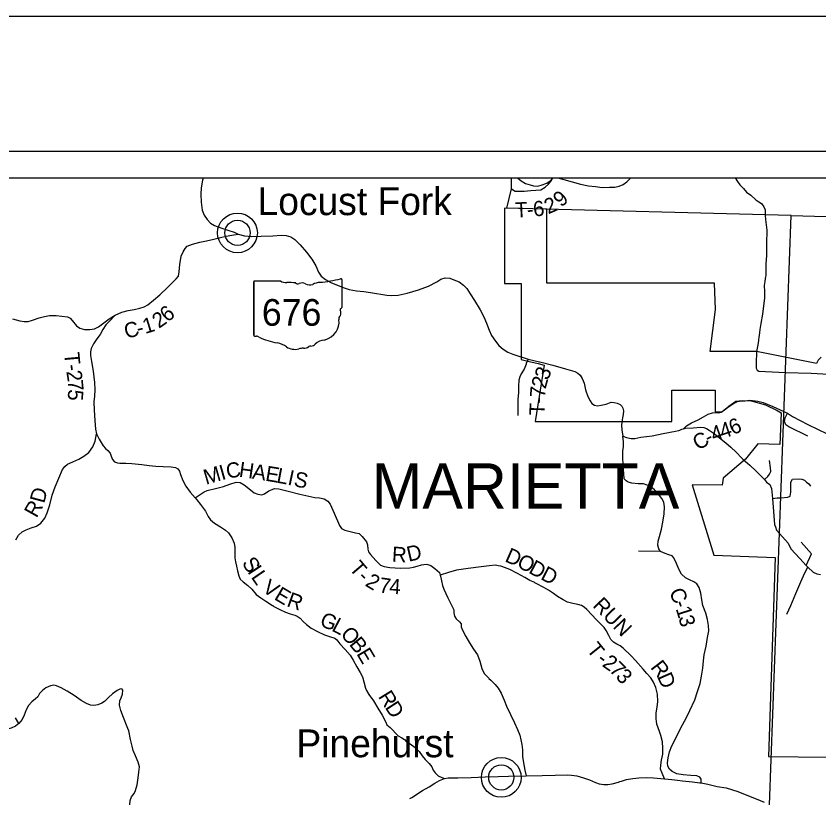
# Model space of a CAD drawing. Extents: x -84548 to 2262448, y -162180 to 525962.
# Drawn here: x 26368 to 42243, y 98053 to 113520 of the extents above; entities that cross this region are included whole.
import ezdxf

# ---------------------------------------------------------------- set-up
doc = ezdxf.new("R2010")
doc.units = 0
for name, color, linetype in [('GM_P_US_Location', 7, 'Continuous'), ('GM_X_Adjacent_County', 7, 'Continuous'), ('GM_X_Adjacent_County_Text', 7, 'Continuous'), ('GM_X_County', 7, 'Continuous'), ('GM_X_County_Road', 7, 'Continuous'), ('GM_X_Hydro', 7, 'Continuous'), ('GM_X_Major_Lake_Text', 7, 'Continuous'), ('GM_X_Major_River', 7, 'Continuous'), ('GM_X_Minor_Lake', 7, 'Continuous'), ('GM_X_Minor_River_Text', 7, 'Continuous'), ('GM_X_Rail_Line', 7, 'Continuous'), ('GM_X_Township_Road', 7, 'Continuous'), ('GM_X_Township_Road_Text', 7, 'Continuous'), ('GM_X_Township_ROW', 7, 'Continuous'), ('GM_X_Township_Subdivision_Text', 7, 'Continuous'), ('GM_X_US_Location', 7, 'Continuous')]:
    doc.layers.add(name, color=color, linetype=linetype)

msp = doc.modelspace()

# ---------------------------------------------------------------- linework, layer by layer
at = {"layer": 'GM_X_Adjacent_County'}
msp.add_lwpolyline([(7920, 113520), (176880, 113520), (176880, 2640), (7920, 2640)], close=True, dxfattribs=at)
at = {"layer": 'GM_X_County'}
for p, q in [((10619, 110849), (47579, 110849)), ((11147, 110321), (45035, 110321))]:
    msp.add_line(p, q, dxfattribs=at)
at = {"layer": 'GM_X_Hydro'}
for p, q in [((36162, 110099), (36167, 110321)), ((36074, 109722), (36162, 110099)), ((41693, 109574), (36074, 109722)), ((41265, 97920), (41693, 109574)), ((41693, 109574), (45060, 109485))]:
    msp.add_line(p, q, dxfattribs=at)
at = {"layer": 'GM_X_Major_Lake_Text'}
for points in [[(30068, 110321), (30056, 110272), (30031, 110122), (30025, 109996), (30030, 109836), (30051, 109683), (30088, 109580), (30145, 109494), (30214, 109424), (30294, 109379), (30416, 109330), (30557, 109287), (30681, 109242), (30763, 109205), (30886, 109172), (31032, 109159), (31214, 109165), (31446, 109173), (31612, 109186), (31712, 109179), (31802, 109154), (31882, 109098), (31989, 108997), (32110, 108850), (32216, 108713), (32295, 108579), (32350, 108457), (32403, 108376), (32489, 108306), (32594, 108247), (32835, 108149), (32957, 108114), (33101, 108085), (33243, 108070), (33375, 108050), (33702, 107998), (33794, 107991), (33922, 108002), (34099, 108038), (34327, 108104), (34520, 108176), (34685, 108261), (34765, 108318), (34851, 108339), (34943, 108334), (35025, 108304), (35129, 108261), (35214, 108198), (35280, 108128), (35349, 108027), (35435, 107893), (35546, 107707), (35615, 107570), (35668, 107448), (35725, 107308), (35772, 107204), (35845, 107089), (35917, 107005), (36000, 106931), (36092, 106872), (36191, 106831), (36290, 106798), (36309, 106792), (36393, 106766)], [(36393, 106766), (36496, 106735), (36716, 106681), (36750, 106672)], [(36750, 106672), (36751, 106671), (36981, 106611), (37232, 106544), (37418, 106488), (37477, 106458), (37523, 106416), (37562, 106349), (37598, 106261), (37629, 106123), (37675, 105995), (37717, 105909), (37754, 105855), (37806, 105824), (37862, 105812), (37936, 105821), (38036, 105845), (38138, 105880), (38196, 105875), (38254, 105863), (38310, 105835), (38349, 105800), (38369, 105764), (38379, 105712), (38372, 105638), (38360, 105575), (38360, 105572)], [(38360, 105572), (38353, 105533), (38341, 105431), (38344, 105333), (38365, 105209), (38435, 105181), (38528, 105166), (38602, 105165), (38724, 105188), (38944, 105217), (39165, 105261), (39409, 105307), (39468, 105322)], [(39468, 105322), (39475, 105324), (39494, 105331), (39535, 105348), (39564, 105356), (39607, 105367), (39755, 105374), (39911, 105387), (39965, 105381), (40017, 105362), (40072, 105328), (40154, 105273), (40247, 105201), (40402, 105076), (40501, 104993), (40605, 104894), (40719, 104777)], [(40719, 104777), (40728, 104768), (40739, 104756), (40874, 104637), (40993, 104522), (41142, 104379), (41164, 104354), (41208, 104303), (41274, 104255), (41305, 104175), (41328, 103979), (41350, 103633), (41363, 103461), (41383, 103415), (41406, 103349), (41462, 103281), (41633, 103093), (41685, 102979), (41867, 102790), (41992, 102654), (42022, 102621), (42131, 102522), (42200, 102484), (42274, 102475)], [(34151, 98041), (34152, 98041), (34193, 98065), (34404, 98198), (34535, 98275), (34649, 98346), (34744, 98399), (34838, 98436), (34912, 98448), (34941, 98449)], [(34941, 98449), (34943, 98449), (35100, 98450), (35370, 98458), (35642, 98468), (35901, 98476), (36103, 98484), (36457, 98490), (36769, 98499), (37025, 98505), (37267, 98511), (37353, 98507), (37456, 98490), (37590, 98453), (37704, 98414), (37825, 98359), (37901, 98333), (37987, 98318), (38071, 98321), (38155, 98333), (38281, 98368), (38306, 98376)], [(38306, 98376), (38338, 98386), (38437, 98416), (38563, 98441), (38679, 98451), (38841, 98455), (38971, 98448), (39119, 98437), (39187, 98430), (39334, 98416), (39394, 98410)], [(39394, 98410), (39449, 98404), (39548, 98394), (39742, 98375), (39885, 98355), (39912, 98350), (40045, 98328), (40231, 98281), (40412, 98254), (40638, 98179), (41078, 98005), (41159, 97968)]]:
    msp.add_lwpolyline(points, dxfattribs=at)
at = {"layer": 'GM_X_Major_River'}
for centre, radius in [((30746, 109231), 393), ((30746, 109231), 249), ((35962, 98459), 393), ((35962, 98459), 249)]:
    msp.add_circle(centre, radius, dxfattribs=at)
at = {"layer": 'GM_X_Minor_Lake'}
for points in [[(36162, 110099), (36238, 110054), (36321, 110053), (36416, 110057), (36548, 110068), (36744, 110083), (36831, 110137), (36897, 110193), (36958, 110266), (36982, 110321)], [(36284, 110321), (36357, 110262), (36441, 110210), (36535, 110183), (36597, 110164), (36675, 110156), (36754, 110175), (36861, 110214), (36926, 110260), (36981, 110321)], [(37082, 110321), (37202, 110287), (37361, 110238), (37528, 110192), (37684, 110163), (37825, 110146), (37957, 110131), (38105, 110132), (38209, 110132), (38295, 110152), (38370, 110188), (38445, 110241), (38523, 110321)], [(40589, 110321), (40632, 110246), (40681, 110181), (40749, 110106), (40813, 110039), (40896, 109975), (40996, 109885), (41053, 109844), (41106, 109809), (41156, 109747), (41180, 109685), (41179, 109588), (41181, 109573)], [(41181, 109573), (41187, 109494), (41211, 109282), (41213, 109196), (41209, 109104), (41207, 109011), (41206, 108962), (41204, 108781), (41195, 108619), (41195, 108515), (41195, 108441), (41194, 108387), (41189, 108362)], [(41189, 108362), (41181, 108330), (41171, 108270), (41162, 108192), (41165, 108069), (41170, 107941), (41149, 107787), (41126, 107626), (41095, 107437), (41077, 107317)], [(41077, 107317), (41068, 107256), (41053, 107160)], [(41053, 107160), (41047, 107121), (41045, 107099), (41039, 107056)], [(36496, 106735), (36457, 106645), (36452, 106634)], [(36452, 106634), (36412, 106538), (36358, 106445), (36327, 106384), (36312, 106320), (36305, 106201), (36301, 106075), (36292, 105937), (36290, 105768), (36291, 105618)], [(26362, 103160), (26416, 103252), (26486, 103315), (26571, 103359), (26665, 103394), (26771, 103430), (26856, 103487), (26934, 103585), (26981, 103694), (27036, 103852), (27085, 104041), (27141, 104207), (27216, 104378), (27285, 104548), (27330, 104609), (27388, 104655), (27490, 104700), (27611, 104754), (27709, 104811), (27807, 104887), (27884, 104996), (27935, 105112), (27959, 105259)], [(31431, 104154), (31478, 104173), (31564, 104169), (31724, 104130), (31978, 104065), (32273, 103994), (32371, 103990), (32461, 103967), (32531, 103927), (32579, 103867), (32658, 103689), (32763, 103441), (32803, 103385), (32868, 103349), (32950, 103328), (33082, 103298), (33152, 103281), (33214, 103225), (33297, 103121), (33319, 103059), (33327, 102975), (33338, 102921), (33378, 102867), (33482, 102753), (33577, 102655), (33649, 102630), (33761, 102612), (33969, 102601), (34151, 102602), (34227, 102616), (34302, 102641), (34384, 102667), (34476, 102680), (34512, 102669), (34513, 102669)], [(29942, 103948), (30013, 103860), (30115, 103728), (30168, 103622), (30212, 103554), (30290, 103486), (30409, 103417), (30509, 103349), (30569, 103295), (30636, 103199), (30678, 103093), (30697, 103009), (30695, 102901), (30696, 102801), (30704, 102723), (30729, 102635), (30749, 102545), (30772, 102448), (30802, 102384), (30856, 102331), (30950, 102253), (31027, 102181), (31113, 102079), (31206, 102010), (31308, 101946), (31442, 101859), (31443, 101859)], [(34513, 102669), (34568, 102652), (34651, 102592), (34739, 102516), (34754, 102462), (34759, 102442), (34798, 102258), (34827, 102186), (34905, 102014), (35023, 101772), (35027, 101718), (35037, 101650), (35068, 101594), (35136, 101539), (35172, 101497), (35172, 101439), (35195, 101371), (35261, 101249), (35334, 101123), (35416, 100993), (35489, 100881), (35536, 100759), (35580, 100613), (35621, 100513), (35719, 100420), (35719, 100419)], [(36624, 102311), (36623, 102312), (36530, 102356), (36427, 102412), (36282, 102492), (36134, 102570), (35970, 102632), (35955, 102635), (35955, 102635)], [(39187, 98430), (39144, 98543), (39110, 98625), (39114, 98701), (39132, 98799), (39156, 98922), (39159, 99036), (39148, 99164), (39120, 99286), (39090, 99369), (39037, 99512), (39023, 99618), (39026, 99735), (39044, 99847), (39057, 99962), (39050, 100104), (39021, 100239), (38973, 100342), (38919, 100431), (38843, 100518), (38771, 100603), (38615, 100772), (38533, 100864), (38372, 101013), (38311, 101060), (38244, 101096), (38179, 101137), (38130, 101190), (38088, 101269), (38038, 101364), (37995, 101425), (37927, 101500), (37841, 101580), (37759, 101667), (37655, 101779), (37600, 101828), (37551, 101857), (37473, 101877), (37378, 101899), (37272, 101927), (37183, 101969), (37075, 102035), (36994, 102099), (36894, 102163), (36803, 102219), (36655, 102296), (36624, 102311)], [(31443, 101859), (31468, 101843), (31581, 101779), (31693, 101731), (31785, 101696), (31879, 101668), (31929, 101648), (31983, 101610), (32042, 101545), (32108, 101485), (32206, 101413), (32328, 101346), (32465, 101280), (32569, 101246), (32671, 101215), (32713, 101181), (32769, 101105), (32876, 100987), (32974, 100876), (33035, 100778), (33104, 100644), (33172, 100536), (33215, 100450), (33245, 100350), (33278, 100226), (33300, 100176), (33346, 100100), (33435, 99974), (33524, 99828), (33604, 99692), (33677, 99555), (33701, 99499), (33766, 99449), (33814, 99403), (33876, 99329), (33924, 99283), (33994, 99245), (34049, 99210), (34091, 99166), (34159, 99122), (34257, 99052), (34338, 98975), (34400, 98889), (34460, 98817), (34537, 98733), (34591, 98667), (34615, 98603), (34656, 98547), (34712, 98493), (34790, 98457)], [(35719, 100419), (35756, 100384), (35840, 100300), (35902, 100225), (35958, 100128), (36017, 99989), (36068, 99872), (36145, 99701), (36225, 99541), (36284, 99408), (36326, 99297), (36352, 99203), (36372, 99109), (36380, 99007), (36385, 98871), (36402, 98751), (36429, 98606), (36457, 98490)], [(28577, 99428), (28577, 99428), (28564, 99461), (28490, 99645), (28441, 99785), (28414, 99891), (28418, 99972), (28448, 100036), (28471, 100106), (28477, 100186), (28457, 100210), (28423, 100208), (28367, 100176), (28277, 100111), (28198, 100037), (28116, 99958), (28062, 99926), (27987, 99896), (27903, 99879), (27837, 99889), (27759, 99923), (27658, 99984), (27518, 100078), (27379, 100163), (27263, 100231), (27165, 100274), (27113, 100286), (27047, 100274), (26959, 100233), (26890, 100181), (26830, 100119), (26796, 100052), (26755, 100014), (26681, 99954), (26617, 99883), (26570, 99795), (26530, 99693), (26487, 99604), (26425, 99528)], [(26425, 99528), (26355, 99636)], [(26425, 99528), (26354, 99473), (26274, 99435), (26172, 99405), (26060, 99388), (25906, 99373), (25785, 99361), (25641, 99344), (25521, 99353), (25423, 99387), (25301, 99413), (25187, 99418), (25087, 99404), (24995, 99363), (24875, 99299), (24726, 99220), (24612, 99185), (24504, 99165), (24400, 99160), (24293, 99158), (24193, 99161)], [(28924, 97597), (28816, 97641), (28746, 97673), (28718, 97721), (28695, 97781), (28667, 97817), (28629, 97861), (28615, 97917), (28622, 98001), (28652, 98073), (28703, 98140), (28731, 98198), (28762, 98310), (28784, 98453), (28797, 98565), (28806, 98669), (28780, 98761), (28729, 98887), (28683, 98991), (28662, 99079), (28632, 99207), (28595, 99381), (28577, 99428)], [(34790, 98457), (34838, 98436)]]:
    msp.add_lwpolyline(points, dxfattribs=at)
at = {"layer": 'GM_X_Minor_River_Text'}
for points in [[(26298, 107531), (26440, 107494), (26530, 107480), (26606, 107481), (26694, 107501), (26826, 107550), (26930, 107580), (27031, 107599), (27163, 107599), (27385, 107572), (27441, 107547), (27480, 107499), (27562, 107391), (27628, 107345), (27722, 107319), (27824, 107322), (27916, 107330), (28000, 107371), (28103, 107449), (28209, 107530), (28327, 107601), (28462, 107661), (28586, 107698), (28704, 107718), (28816, 107739), (28899, 107767), (28973, 107810), (29089, 107899), (29210, 108005), (29367, 108158), (29534, 108321), (29578, 108374), (29594, 108462), (29609, 108608), (29634, 108771), (29670, 108855), (29713, 108921), (29753, 108969), (29855, 109006), (30002, 109049), (30134, 109075), (30282, 109104), (30408, 109137), (30525, 109165), (30633, 109188), (30763, 109205)], [(39564, 105356), (39625, 105412), (39724, 105475), (39855, 105534), (39960, 105590), (40053, 105644), (40136, 105674), (40198, 105677), (40264, 105674), (40310, 105687), (40369, 105723), (40444, 105780), (40554, 105859), (40631, 105895), (40709, 105910), (40783, 105908), (40869, 105921), (40930, 105916), (41035, 105901), (41141, 105874), (41330, 105796), (41551, 105699), (41577, 105687)], [(38376, 105004), (38377, 105021), (38378, 105099), (38365, 105209)], [(39914, 98401), (39915, 98423), (39888, 98461), (39829, 98488), (39709, 98495), (39559, 98510), (39434, 98533), (39341, 98575), (39288, 98624), (39257, 98682), (39248, 98748), (39259, 98846), (39289, 98963), (39336, 99086), (39417, 99252), (39513, 99438), (39617, 99631), (39691, 99783), (39789, 99997), (39845, 100161), (39896, 100314), (39923, 100459), (39945, 100618), (39958, 100766), (39975, 100887), (40014, 101056), (40042, 101227), (40067, 101361), (40061, 101463), (40042, 101581), (40004, 101707), (39948, 101862), (39926, 101969), (39905, 102105), (39873, 102215), (39829, 102286), (39772, 102325), (39687, 102365), (39606, 102409), (39529, 102482), (39475, 102579), (39426, 102694), (39372, 102803), (39339, 102840), (39276, 102865), (39202, 102891), (39113, 102928), (39076, 102979), (39056, 103051), (39066, 103131), (39090, 103226), (39129, 103373), (39154, 103511), (39183, 103672), (39190, 103813), (39178, 103903), (39140, 103978), (39074, 104063), (38992, 104149), (38911, 104211), (38850, 104242), (38774, 104265), (38672, 104268), (38541, 104280), (38471, 104298), (38430, 104325), (38395, 104367), (38385, 104463), (38370, 104627), (38364, 104803), (38367, 104915), (38376, 105004)], [(39912, 98350), (39914, 98401)]]:
    msp.add_lwpolyline(points, dxfattribs=at)
at = {"layer": 'GM_X_Rail_Line'}
for p, q in [((31085, 108280), (31595, 108280)), ((32808, 108307), (32808, 107754)), ((31068, 108262), (31068, 107206)), ((31068, 107206), (31068, 108262)), ((31068, 107206), (31068, 108262)), ((32808, 107754), (32808, 107754))]:
    msp.add_line(p, q, dxfattribs=at)
for centre, major_axis, start_param, end_param in [((31088, 108264), (20.2, 0), 1.712693, 3.28349), ((31716, 108403), (196, 0), 4.042523, 4.731795), ((32188, 109721), (1845, 0), 4.814394, 5.042369), ((32789, 108309), (19.4, 0), 6.141152, 7.989035), ((31781, 107687), (702, 0), 1.404758, 1.657858), ((31940, 108270), (56.4, 0), 3.836095, 5.185415), ((32023, 108148), (117, 0), 0.950623, 2.079405), ((32175, 108315), (141, 0), 4.081561, 5.145723), ((32424, 107958), (371, 0), 1.699011, 2.107814), ((32804, 107713), (30, 0), 1.883978, 3.671073), ((32613, 107643), (180, 0), 5.934695, 6.695948), ((32788, 107752), (20.7, 0), 5.05454, 6.418171), ((32292, 107452), (462, 0), 5.101752, 6.440018), ((32878, 107523), (131, 0), 2.387724, 3.262537), ((31088, 107203), (20.3, 0), 3.00124, 4.508301), ((31091, 107311), (155, 0), 4.665946, 4.897461), ((31123, 107145), (56, 0), 0.519207, 1.627899), ((31830, 108094), (1333, 0), 4.195997, 4.488961), ((31432, 106731), (417, 0), 0.823519, 1.323587), ((32166, 107103), (149, 0), 4.937069, 5.64225), ((32486, 106909), (253, 0), 1.647645, 2.488434), ((31883, 107139), (265, 0), 4.026481, 4.996735), ((32036, 106774), (217, 0), 1.495662, 1.94098), ((32055, 107060), (141, 0), 4.691044, 5.507374), ((32183, 106958), (39.7, 0), 1.147584, 2.315152)]:
    msp.add_ellipse(centre, major_axis=major_axis, ratio=0.8, start_param=start_param, end_param=end_param, dxfattribs=at)
at = {"layer": 'GM_X_Township_Road_Text'}
for points in [[(28327, 107601), (28215, 107482), (28146, 107409), (28084, 107317), (28031, 107221), (27963, 107134), (27898, 107036), (27852, 106947), (27839, 106875), (27841, 106807), (27859, 106689), (27890, 106497), (27918, 106272), (27928, 106124), (27917, 105998), (27904, 105888), (27912, 105723), (27923, 105517), (27942, 105351), (27959, 105259), (27979, 105215), (27980, 105213)], [(27980, 105213), (28011, 105147), (28088, 105017), (28134, 104967), (28186, 104923), (28229, 104871), (28249, 104813), (28275, 104745), (28315, 104703), (28373, 104680), (28419, 104674), (28473, 104674), (28541, 104678), (28657, 104671), (28853, 104646), (28999, 104628), (29133, 104617), (29275, 104610), (29435, 104600), (29519, 104589), (29567, 104561), (29598, 104519), (29620, 104449), (29664, 104333), (29725, 104219), (29812, 104099), (29910, 103989), (29942, 103949), (29942, 103948)], [(29910, 103989), (30089, 104106), (30147, 104133), (30313, 104175), (30467, 104212), (30596, 104259), (30720, 104299), (30800, 104292), (30880, 104248), (30974, 104172), (31075, 104087), (31147, 104061), (31227, 104051), (31279, 104072), (31366, 104128), (31430, 104153), (31431, 104154)], [(35902, 102645), (35846, 102655), (35721, 102647), (35565, 102624), (35308, 102593), (35075, 102562), (34922, 102516), (34754, 102462)], [(35955, 102635), (35902, 102645)]]:
    msp.add_lwpolyline(points, dxfattribs=at)
at = {"layer": 'GM_X_Township_ROW'}
msp.add_lwpolyline([(39113, 102928), (38675, 102938)], dxfattribs=at)
at = {"layer": 'GM_X_Township_Subdivision_Text'}
msp.add_lwpolyline([(42285, 106770), (42228, 106712), (42192, 106650), (41008, 106883), (40093, 106883), (40195, 107715), (40177, 108236), (36860, 108236), (36860, 109701), (36024, 109723), (36024, 108232), (36354, 108232), (36354, 106725), (36486, 106694), (36691, 106646), (36812, 106617), (36635, 105498), (39335, 105498), (39335, 106119), (40193, 106119), (40193, 105689), (40323, 105694), (40463, 105802), (40600, 105899), (40734, 105916), (40900, 105910), (41184, 105830), (41416, 105720), (41496, 105674), (41468, 105048), (41036, 105059), (40790, 104754), (40349, 104377), (40330, 104243), (39738, 104246), (40168, 102853), (41379, 102812), (41246, 98872), (44765, 98832)], dxfattribs=at)
at = {"layer": 'GM_X_US_Location'}
for points in [[(41039, 107056), (41030, 106985), (41008, 106883), (41004, 106650), (41003, 106554), (41021, 106518), (41054, 106494), (41579, 106468), (42090, 106453), (42787, 106414)], [(41649, 105394), (41587, 105435), (41565, 105502), (41578, 105573), (41622, 105666)], [(41577, 105687), (41622, 105666), (41722, 105600), (42024, 105440), (42598, 105166), (42708, 105116), (42804, 105090), (42910, 104995)], [(42024, 105207), (41649, 105394)], [(41164, 104354), (41235, 104413), (41268, 104460), (41290, 104514), (41287, 104586), (41268, 104726)], [(41676, 104022), (41688, 104103), (41686, 104200), (41689, 104301), (41720, 104358)], [(41720, 104358), (41841, 104368), (41905, 104361), (41955, 104342), (41996, 104302), (42042, 104265), (42077, 104222)], [(41328, 103979), (41418, 103992), (41488, 103992), (41630, 104001), (41676, 104022)], [(42093, 102883), (41895, 103115)], [(41992, 102654), (42093, 102883)], [(41611, 101688), (41686, 101863), (41785, 102096), (41883, 102325), (41965, 102503), (42022, 102621)]]:
    msp.add_lwpolyline(points, dxfattribs=at)

# ---------------------------------------------------------------- texts
at = {"layer": 'GM_P_US_Location'}
msp.add_text('MARIETTA', height=900, rotation=0, dxfattribs=at).set_placement((33399, 103773))
at = {"layer": 'GM_X_Adjacent_County_Text'}
for s, p in [('Locust Fork', (31143, 109582)), ('Pinehurst', (31912, 98858))]:
    msp.add_text(s, height=550, rotation=0, dxfattribs=at).set_placement(p)
at = {"layer": 'GM_X_County_Road'}
for s, rotation, p in [('6', 39.5945, (29363, 107452)), ('2', 35.2275, (29192, 107330)), ('C', 13.7674, (28545, 107136)), ('1', 17.018, (28922, 107230)), ('-', 14.1041, (28787, 107196)), ('6', 24.4186, (40543, 105226)), ('4', 19.3006, (40163, 105094)), ('4', 18.6225, (40337, 105155)), ('C', 30.3416, (39855, 104920)), ('-', 27.0049, (40064, 105042)), ('C', 291.6499, (39277, 102138)), ('-', 290.0545, (39367, 101911)), ('1', 287.5611, (39408, 101798)), ('3', 284.9375, (39463, 101626))]:
    msp.add_text(s, height=300, rotation=rotation, dxfattribs=at).set_placement(p)
at = {"layer": 'GM_X_Rail_Line'}
msp.add_text('676', height=528, dxfattribs=at).set_placement((31228, 107394))
at = {"layer": 'GM_X_Township_Road'}
for s, rotation, p in [('9', 42.276, (37150, 109727)), ('6', 4.9715, (36604, 109554)), ('2', 23.4365, (36890, 109596)), ('T', 2.6281, (36244, 109533)), ('-', 4.3267, (36478, 109544)), ('T', 275.1496, (27320, 106857)), ('-', 278.586, (27343, 106614)), ('3', 68.3445, (36884, 106301)), ('2', 278.4087, (27361, 106492)), ('2', 74.5393, (36837, 106131)), ('7', 275.279, (27388, 106314)), ('5', 265.1179, (27405, 106144)), ('7', 85.447, (36825, 105962)), ('-', 88.3839, (36822, 105843)), ('T', 89.0485, (36818, 105619)), ('M', 16.1198, (30123, 104246)), ('I', 15.8939, (30436, 104336)), ('C', 9.6445, (30546, 104368)), ('H', 351.6929, (30764, 104409)), ('A', 351.1365, (31025, 104371)), ('E', 350.6955, (31285, 104330)), ('L', 349.07, (31504, 104294)), ('I', 347.8458, (31723, 104252)), ('S', 347.5117, (31843, 104226)), ('D', 75.0587, (26924, 103868)), ('R', 60.5485, (26772, 103578)), ('D', 13.0852, (34131, 102723)), ('R', 357.0481, (33795, 102727)), ('D', 336.225, (36015, 102739)), ('S', 303.4331, (30823, 102699)), ('T', 310.3661, (32940, 102588)), ('O', 332.4232, (36251, 102635)), ('D', 332.0289, (36485, 102513)), ('I', 303.4542, (30934, 102530)), ('L', 304.465, (31005, 102422)), ('D', 332.5083, (36721, 102388)), ('V', 325.6014, (31217, 102152)), ('-', 314.4953, (33102, 102399)), ('2', 329.1339, (33254, 102260)), ('7', 351.9207, (33534, 102122)), ('4', 356.4574, (33743, 102094)), ('E', 329.4073, (31454, 101991)), ('R', 340.2827, (31703, 101851)), ('RUN', 313.919, (37754, 101847)), ('G', 337.9733, (32354, 101466)), ('L', 332.1622, (32591, 101370)), ('O', 311.9385, (32768, 101282)), ('B', 309.2084, (32942, 101089)), ('T', 308.7923, (37636, 100981)), ('E', 300.5566, (33091, 100908)), ('-', 323.0473, (37834, 100750)), ('2', 324.8337, (37941, 100670)), ('7', 314.7774, (38082, 100572)), ('R', 307.2711, (38900, 100634)), ('3', 312.405, (38210, 100444)), ('D', 293.4813, (39040, 100455)), ('R', 301.5712, (33520, 100061)), ('D', 302.9187, (33653, 99844))]:
    msp.add_text(s, height=300, rotation=rotation, dxfattribs=at).set_placement(p)

doc.saveas('drawing.dxf')
